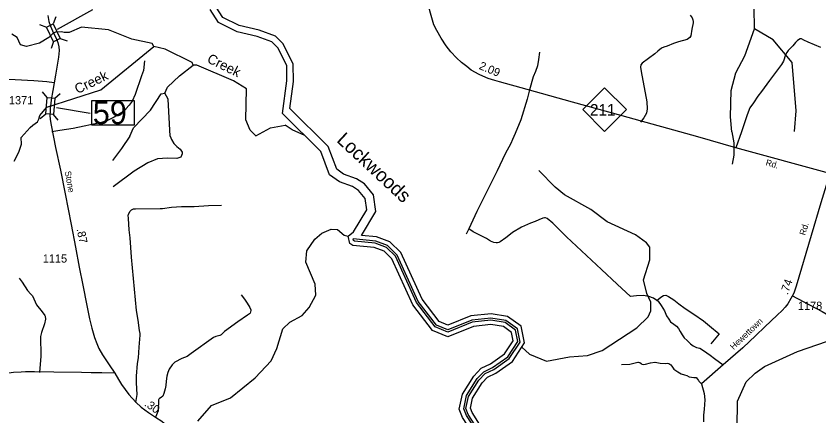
# Model space of a CAD drawing. Extents: x 2104537 to 2336408, y 34176 to 229611.
# Drawn here: x 2217607 to 2229888, y 87580 to 93694 of the extents above; entities that cross this region are included whole.
import ezdxf

# ---------------------------------------------------------------- set-up
doc = ezdxf.new("R2010")
doc.units = 0
for name, color, linetype in [('Exist Hydrographic Buffer Line', 7, 'Continuous'), ('Exist Hydrographic Creek Single Shore', 7, 'Continuous'), ('Exist Hydrographic Misc Water Feature', 7, 'Continuous'), ('Exist Hydrographic River Shore', 7, 'Continuous'), ('Exist Hydrographic River Shore Label', 7, 'Continuous'), ('Exist Road Non-System Type 51', 7, 'Continuous'), ('Exist Road Primary NC Attributed', 7, 'Continuous'), ('Exist Road Primary NC Label', 7, 'Continuous'), ('Exist Road Primary NC Mileage Hundredths English Label', 7, 'Continuous'), ('Exist Road Primary NC Shield CELL', 7, 'Continuous'), ('Exist Road Primary NC Shield Number Label', 7, 'Continuous'), ('Exist Road Secondary Mileage Hundredths English Label', 7, 'Continuous'), ('Exist Road Secondary Structure Standard Bridge CELL', 7, 'Continuous'), ('Exist Road Secondary Structure Standard Bridge Number Label', 7, 'Continuous'), ('Exist Road Secondary Type 51 Attributed', 7, 'Continuous'), ('Exist Road Secondary Type 51 Label', 7, 'Continuous'), ('Exist Road Secondary Type 51 Number Label', 7, 'Continuous'), ('Old_Level_32', 7, 'Continuous')]:
    doc.layers.add(name, color=color, linetype=linetype)

msp = doc.modelspace()

# ---------------------------------------------------------------- linework, layer by layer
at = {"layer": 'Exist Hydrographic Buffer Line'}
for points in [[(2225282, 88717), (2225245, 88893), (2225087, 89008), (2224871, 89042), (2224586, 89013), (2224213, 88860), (2224019, 88942), (2223732, 89312), (2223409, 90021), (2223272, 90157), (2223101, 90220), (2222782, 90252), (2222769, 90260), (2222762, 90287)], [(2225317, 88710), (2225275, 88912), (2225100, 89040), (2224872, 89075), (2224578, 89045), (2224213, 88895), (2224040, 88969), (2223760, 89329), (2223436, 90040), (2223290, 90185), (2223108, 90252), (2222762, 90287)], [(2225089, 85743), (2225122, 85898), (2225127, 86454), (2225010, 86955), (2224872, 87144), (2224648, 87351), (2224496, 87588), (2224454, 87689), (2224496, 87890), (2224659, 88150), (2224762, 88255), (2224897, 88319), (2225128, 88483), (2225282, 88717)], [(2225121, 85737), (2225155, 85894), (2225160, 86457), (2225041, 86969), (2224897, 87166), (2224673, 87372), (2224525, 87603), (2224489, 87692), (2224527, 87878), (2224685, 88129), (2224781, 88228), (2224914, 88290), (2225152, 88460), (2225317, 88710)]]:
    msp.add_lwpolyline(points, dxfattribs=at)
at = {"layer": 'Exist Hydrographic Creek Single Shore'}
for points in [[(2219714, 93229), (2219688, 93272), (2219377, 93340), (2219019, 93485), (2218609, 93525), (2218422, 93444), (2218345, 93442), (2218301, 93450), (2218213, 93445), (2218169, 93427), (2218108, 93367), (2217968, 93277), (2217766, 93228), (2217676, 93254), (2217622, 93366), (2217541, 93418)], [(2217685, 91838), (2217823, 91992), (2217865, 92028), (2217900, 92053), (2217935, 92077), (2217957, 92117), (2217971, 92171), (2217994, 92203), (2218079, 92302), (2218902, 92565), (2219714, 93229)], [(2220315, 92942), (2220299, 92985), (2219889, 93189), (2219714, 93229)], [(2221273, 91863), (2221189, 91947), (2221121, 92106), (2221134, 92581), (2220934, 92703), (2220374, 92944), (2220315, 92942)], [(2221273, 91863), (2221497, 91984), (2221722, 92025)], [(2222025, 91865), (2221830, 91954), (2221722, 92025)], [(2217579, 91473), (2217652, 91611), (2217692, 91735), (2217685, 91838)]]:
    msp.add_lwpolyline(points, dxfattribs=at)
at = {"layer": 'Exist Hydrographic Misc Water Feature'}
for points in [[(2228902, 93498), (2228900, 93822), (2228849, 93961), (2228854, 94338), (2229057, 94915), (2229148, 95058), (2229271, 95275), (2229724, 95715), (2230564, 96105)], [(2228557, 91923), (2228538, 92153), (2228544, 92553), (2228616, 92827), (2228756, 93087), (2228902, 93498)], [(2229516, 91931), (2229538, 92245), (2229481, 92985), (2229187, 93331), (2228902, 93498)], [(2219885, 92514), (2219926, 92605), (2220108, 92782), (2220315, 92942)], [(2219350, 91856), (2219406, 91985), (2219662, 92255), (2219827, 92505), (2219885, 92514)], [(2219965, 91859), (2219936, 92424), (2219885, 92514)], [(2228557, 91923), (2228584, 91757), (2228584, 91568), (2228563, 91428)], [(2219350, 91856), (2219220, 91670), (2219082, 91483)], [(2219965, 91859), (2219984, 91806), (2220019, 91745), (2220065, 91701), (2220117, 91658), (2220148, 91615), (2220149, 91585), (2220126, 91536), (2220064, 91515), (2219925, 91522), (2219771, 91509), (2219625, 91450), (2219412, 91324), (2219094, 91083)], [(2225344, 88632), (2225463, 88522), (2225722, 88415), (2226072, 88484), (2226346, 88505), (2226571, 88579), (2227102, 88926), (2227275, 89094), (2227317, 89185), (2227316, 89319), (2227256, 89452), (2227205, 89659), (2227303, 89969), (2227302, 90159), (2227251, 90226), (2227084, 90351), (2226649, 90546), (2226398, 90738), (2225996, 90959), (2225854, 91076), (2225602, 91330)], [(2220388, 87498), (2220595, 87740), (2220886, 87859), (2221267, 88160), (2221507, 88421), (2221597, 88613), (2221686, 88913), (2221794, 89012), (2221985, 89114), (2222092, 89240), (2222191, 89425), (2222182, 89592), (2222038, 89933), (2222053, 90106), (2222177, 90284), (2222285, 90374), (2222426, 90434), (2222526, 90429), (2222626, 90345), (2222685, 90327)], [(2228637, 87391), (2228642, 87808), (2228773, 88100), (2228914, 88232), (2229055, 88334), (2229561, 88564), (2230167, 88775)]]:
    msp.add_lwpolyline(points, dxfattribs=at)
at = {"layer": 'Exist Hydrographic River Shore'}
for points in [[(2221794, 92279), (2221849, 92694), (2221847, 92960), (2221694, 93267), (2221575, 93384), (2221324, 93476), (2221020, 93547), (2220770, 93670), (2220668, 93831)], [(2221685, 92203), (2221750, 92701), (2221749, 92937), (2221613, 93209), (2221521, 93299), (2221296, 93382), (2220987, 93454), (2220702, 93594), (2220576, 93793)], [(2222889, 90340), (2223111, 90704), (2223073, 90961), (2222935, 91129), (2222813, 91206), (2222616, 91277), (2222512, 91351), (2222381, 91698), (2221794, 92279)], [(2222685, 90327), (2222768, 90394), (2222974, 90732), (2222948, 90906), (2222847, 91029), (2222755, 91087), (2222554, 91160), (2222403, 91268), (2222268, 91624), (2221685, 92203)], [(2225212, 88730), (2225186, 88855), (2225061, 88946), (2224869, 88976), (2224602, 88948), (2224212, 88789), (2223978, 88888), (2223675, 89278), (2223354, 89983), (2223236, 90100), (2223086, 90155), (2222761, 90188), (2222711, 90218), (2222685, 90327)], [(2225386, 88697), (2225334, 88950), (2225126, 89102), (2224874, 89141), (2224562, 89109), (2224213, 88966), (2224081, 89023), (2223817, 89363), (2223491, 90078), (2223326, 90242), (2223123, 90317), (2222889, 90340)], [(2225024, 85755), (2225056, 85905), (2225061, 86446), (2224949, 86927), (2224823, 87100), (2224597, 87308), (2224437, 87557), (2224386, 87683), (2224434, 87915), (2224607, 88190), (2224723, 88310), (2224864, 88376), (2225080, 88529), (2225212, 88730)], [(2225186, 85725), (2225220, 85887), (2225225, 86464), (2225101, 86997), (2224946, 87210), (2224724, 87415), (2224583, 87633), (2224557, 87699), (2224589, 87853), (2224737, 88088), (2224820, 88174), (2224947, 88234), (2225200, 88413), (2225386, 88697)]]:
    msp.add_lwpolyline(points, dxfattribs=at)
at = {"layer": 'Exist Road Non-System Type 51'}
for p, q in [((2218279, 91945), (2218154, 91926)), ((2224535, 90440), (2224492, 90357))]:
    msp.add_line(p, q, dxfattribs=at)
for points in [[(2227918, 93707), (2227949, 93666), (2227958, 93636), (2227963, 93609), (2227963, 93589), (2227942, 93494), (2227927, 93391), (2227911, 93367), (2227893, 93348), (2227872, 93336), (2227739, 93300), (2227662, 93276), (2227567, 93235), (2227515, 93218), (2227482, 93203), (2227422, 93159), (2227377, 93115), (2227186, 92972), (2227165, 92947), (2227159, 92911), (2227169, 92845), (2227258, 92384), (2227261, 92274), (2227250, 92210), (2227210, 92140), (2227157, 92069)], [(2229918, 93212), (2229724, 93295), (2229657, 93327), (2229624, 93346), (2229602, 93344), (2229561, 93318), (2229530, 93290), (2229489, 93240), (2229419, 93169), (2229396, 93138), (2229375, 93103), (2229346, 93002), (2229315, 92954), (2229132, 92710), (2229008, 92539), (2228952, 92468), (2228889, 92368), (2228833, 92288), (2228790, 92185), (2228702, 91924), (2228616, 91679)], [(2225613, 93144), (2225600, 93030), (2225585, 92932), (2225553, 92844), (2225518, 92766), (2225462, 92565)], [(2219573, 93007), (2219559, 92863), (2219528, 92781), (2219430, 92494), (2219383, 92390), (2219338, 92333), (2219285, 92275), (2219251, 92233), (2219199, 92204), (2219110, 92149), (2218994, 92094), (2218916, 92065), (2218481, 91975), (2218279, 91945)], [(2225462, 92565), (2225424, 92423), (2225329, 92106), (2225243, 91898), (2225202, 91804), (2225173, 91743), (2225091, 91588), (2224966, 91325), (2224657, 90707), (2224535, 90440)], [(2219439, 87786), (2219459, 87910), (2219451, 88086), (2219452, 88186), (2219467, 88384), (2219478, 88470), (2219492, 88630), (2219504, 88817), (2219504, 88840), (2219496, 88888), (2219477, 89042), (2219450, 89190), (2219375, 90009), (2219354, 90304), (2219335, 90423), (2219328, 90600), (2219323, 90648), (2219326, 90660), (2219349, 90704), (2219359, 90716), (2219375, 90731), (2219395, 90743), (2219406, 90745), (2219432, 90747), (2219812, 90750), (2219846, 90752), (2219986, 90772), (2220140, 90782), (2220330, 90782), (2220552, 90799), (2220750, 90803)], [(2227409, 89347), (2227356, 89382), (2227288, 89408), (2227201, 89419), (2227097, 89416), (2227006, 89408), (2226801, 89594), (2226564, 89819), (2226028, 90316), (2225816, 90528), (2225731, 90596), (2225705, 90608), (2225691, 90608), (2225663, 90602), (2225605, 90579), (2225547, 90554), (2225474, 90527), (2225337, 90464), (2225200, 90382), (2225168, 90360), (2225098, 90301), (2225014, 90242), (2224992, 90231), (2224972, 90227), (2224953, 90225), (2224915, 90230), (2224863, 90252), (2224802, 90293), (2224648, 90369), (2224599, 90396), (2224535, 90440)], [(2217655, 89685), (2217703, 89627), (2217781, 89499), (2217835, 89443), (2217860, 89414), (2217922, 89280), (2218007, 89171), (2218046, 89113), (2218050, 89106), (2218056, 89058), (2218041, 88987), (2217997, 88853), (2217983, 88792), (2217979, 88759), (2217979, 88717), (2217987, 88573), (2217987, 88495), (2217967, 88243)], [(2221049, 89429), (2221099, 89366), (2221142, 89304), (2221185, 89237), (2221197, 89204), (2221197, 89191), (2221194, 89169), (2221188, 89153), (2221178, 89142), (2221149, 89119), (2220998, 89017), (2220798, 88871), (2220746, 88822), (2220726, 88810), (2220665, 88795), (2220627, 88780), (2220284, 88532), (2220222, 88491), (2220144, 88456), (2220038, 88401), (2220025, 88390), (2219997, 88361), (2219949, 88293), (2219931, 88246), (2219916, 88187), (2219901, 88109), (2219896, 88047), (2219888, 87993), (2219868, 87922), (2219850, 87882), (2219828, 87862), (2219799, 87845), (2219790, 87835), (2219787, 87827), (2219779, 87656), (2219739, 87563)], [(2227409, 89347), (2227468, 89396), (2227511, 89422), (2227544, 89424), (2227589, 89405), (2227668, 89357), (2227747, 89292), (2227842, 89225), (2227977, 89135), (2228121, 89033), (2228214, 88960), (2228360, 88836), (2228233, 88681)], [(2229476, 89419), (2229938, 89175), (2230145, 89052), (2230306, 88944), (2230362, 88902), (2230578, 88726), (2230837, 88526), (2231122, 88338), (2231362, 88197), (2231798, 87932)], [(2227409, 89347), (2227429, 89334), (2227474, 89267), (2227525, 89185), (2227558, 89109), (2227592, 89059), (2227620, 89019), (2227671, 88983), (2227707, 88952), (2227738, 88918), (2227766, 88870), (2227797, 88819), (2227828, 88774), (2227873, 88735), (2227924, 88684), (2227966, 88651), (2228014, 88625), (2228065, 88614), (2228121, 88580), (2228222, 88510), (2228293, 88456), (2228425, 88360)], [(2226870, 88367), (2226994, 88371), (2227118, 88403), (2227127, 88404), (2227150, 88398), (2227168, 88380), (2227181, 88372), (2227199, 88367), (2227236, 88371), (2227314, 88392), (2227376, 88401), (2227384, 88401), (2227458, 88389), (2227541, 88382), (2227573, 88388), (2227593, 88380), (2227621, 88360), (2227637, 88342), (2227668, 88296), (2227728, 88255), (2227782, 88226), (2227832, 88206), (2227868, 88196), (2227904, 88179), (2227974, 88167), (2228010, 88165), (2228033, 88144), (2228047, 88124), (2228053, 88110), (2228093, 88072)], [(2228093, 88072), (2228131, 87924), (2228143, 87827), (2228132, 87685), (2228121, 87593), (2228124, 87490)]]:
    msp.add_lwpolyline(points, dxfattribs=at)
at = {"layer": 'Exist Road Primary NC Attributed'}
msp.add_lwpolyline([(2230054, 91285), (2228616, 91679), (2228038, 91846), (2226879, 92167), (2226118, 92376), (2225426, 92570), (2225002, 92686), (2224932, 92708), (2224830, 92740), (2224747, 92775), (2224690, 92800), (2224571, 92868), (2224501, 92921), (2224423, 92986), (2224345, 93055), (2224259, 93149), (2224187, 93237), (2224112, 93355), (2224041, 93475), (2224000, 93562), (2223975, 93632), (2223900, 93902)], dxfattribs=at)
at = {"layer": 'Exist Road Primary NC Shield CELL'}
msp.add_lwpolyline([(2226277, 92263), (2226610, 92596), (2226943, 92263), (2226610, 91930)], close=True, dxfattribs=at)
at = {"layer": 'Exist Road Secondary Structure Standard Bridge CELL'}
for p, q in [((2218214, 93682), (2218176, 93576)), ((2217965, 93563), (2218072, 93526)), ((2218283, 93352), (2218389, 93314)), ((2218181, 93303), (2218143, 93196)), ((2218085, 92447), (2218012, 92533)), ((2218198, 92437), (2218284, 92510)), ((2217977, 92127), (2218064, 92200)), ((2218252, 92104), (2218179, 92190))]:
    msp.add_line(p, q, dxfattribs=at)
for points in [[(2218176, 93576), (2218283, 93352), (2218179, 93302), (2218072, 93526)], [(2218064, 92200), (2218085, 92447), (2218200, 92437), (2218179, 92190)]]:
    msp.add_lwpolyline(points, close=True, dxfattribs=at)
at = {"layer": 'Exist Road Secondary Structure Standard Bridge Number Label'}
for p, q in [((2218242, 93491), (2218781, 93792)), ((2218227, 92298), (2218743, 92208))]:
    msp.add_line(p, q, dxfattribs=at)
msp.add_lwpolyline([(2218768, 92405), (2219413, 92405), (2219413, 92023), (2218768, 92023)], close=True, dxfattribs=at)
at = {"layer": 'Exist Road Secondary Type 51 Attributed'}
for points in [[(2218094, 93701), (2218109, 93609), (2218136, 93537), (2218182, 93432)], [(2218182, 93432), (2218218, 93365), (2218248, 93289), (2218263, 93225), (2218267, 93167), (2218257, 93065), (2218212, 92791), (2218191, 92674)], [(2218191, 92674), (2218080, 92686), (2217878, 92701), (2217594, 92720), (2217421, 92723), (2217351, 92718), (2217280, 92710), (2217222, 92699), (2217159, 92684), (2217074, 92652), (2216970, 92604), (2216921, 92576)], [(2218191, 92674), (2218168, 92553), (2218146, 92415), (2218138, 92358), (2218133, 92320)], [(2218133, 92320), (2218129, 92285), (2218127, 92227), (2218126, 92176), (2218129, 92113), (2218146, 92028), (2218209, 91685), (2218285, 91339), (2218358, 90976), (2218448, 90506), (2218518, 90160), (2218571, 89855), (2218630, 89581), (2218688, 89270), (2218729, 89066), (2218764, 88921), (2218808, 88779), (2218842, 88686), (2218875, 88610), (2218930, 88516), (2219031, 88362), (2219116, 88235)], [(2230054, 91285), (2229919, 90837), (2229768, 90338), (2229540, 89565), (2229502, 89456), (2229460, 89373), (2229413, 89295), (2229373, 89244), (2229325, 89194), (2229248, 89118), (2229062, 88944), (2228925, 88809), (2228723, 88619), (2228425, 88360), (2228093, 88072)], [(2219116, 88235), (2218917, 88239), (2218757, 88239), (2218609, 88243), (2218184, 88248), (2217888, 88252), (2217752, 88256), (2217687, 88251), (2217567, 88242), (2217221, 88198), (2216965, 88160), (2216853, 88137), (2216768, 88118), (2216690, 88098), (2216615, 88074), (2216437, 88013), (2216170, 87911), (2215780, 87750), (2215410, 87593), (2214924, 87386)], [(2219116, 88235), (2219174, 88136), (2219220, 88060), (2219333, 87906), (2219439, 87788), (2219519, 87713), (2219635, 87632), (2219739, 87563), (2219836, 87498), (2219908, 87440), (2219989, 87348), (2220092, 87215), (2220176, 87080)]]:
    msp.add_lwpolyline(points, dxfattribs=at)

# ---------------------------------------------------------------- texts
at = {"layer": 'Exist Hydrographic River Shore Label'}
msp.add_text('Lockwoods', height=210, rotation=317.1386, dxfattribs=at).set_placement((2222498, 91780))
at = {"layer": 'Exist Road Primary NC Label'}
msp.add_text('Rd.', height=95, rotation=344.0789, dxfattribs=at).set_placement((2229066, 91414))
at = {"layer": 'Exist Road Primary NC Mileage Hundredths English Label'}
msp.add_text('2.09', height=125, rotation=337.2536, dxfattribs=at).set_placement((2224679, 92888))
at = {"layer": 'Exist Road Primary NC Shield Number Label'}
msp.add_text('211', height=175, dxfattribs=at).set_placement((2226386, 92173))
at = {"layer": 'Exist Road Secondary Mileage Hundredths English Label'}
for s, rotation, p in [('.87', 281.5297, (2218533, 90436)), ('.74', 70.6235, (2229410, 89424)), ('.30', 325.1125, (2219560, 87742))]:
    msp.add_text(s, height=125, rotation=rotation, dxfattribs=at).set_placement(p)
at = {"layer": 'Exist Road Secondary Structure Standard Bridge Number Label'}
msp.add_text('59', height=350, dxfattribs=at).set_placement((2218781, 92042))
at = {"layer": 'Exist Road Secondary Type 51 Label'}
for s, rotation, p in [('Stone', 280.6331, (2218351, 91315)), ('Rd.', 73.485, (2229678, 90334)), ('Hewettown', 43.506, (2228583, 88585))]:
    msp.add_text(s, height=95, rotation=rotation, dxfattribs=at).set_placement(p)
at = {"layer": 'Exist Road Secondary Type 51 Number Label'}
for s, p in [('1371', (2217498, 92344)), ('1115', (2218016, 89924)), ('1178', (2229567, 89202))]:
    msp.add_text(s, height=125, dxfattribs=at).set_placement(p)
at = {"layer": 'Old_Level_32'}
for rotation, p in [(333.7824, (2220517, 92992)), (25.7063, (2218548, 92500))]:
    msp.add_text('Creek', height=150, rotation=rotation, dxfattribs=at).set_placement(p)

doc.saveas('drawing.dxf')
